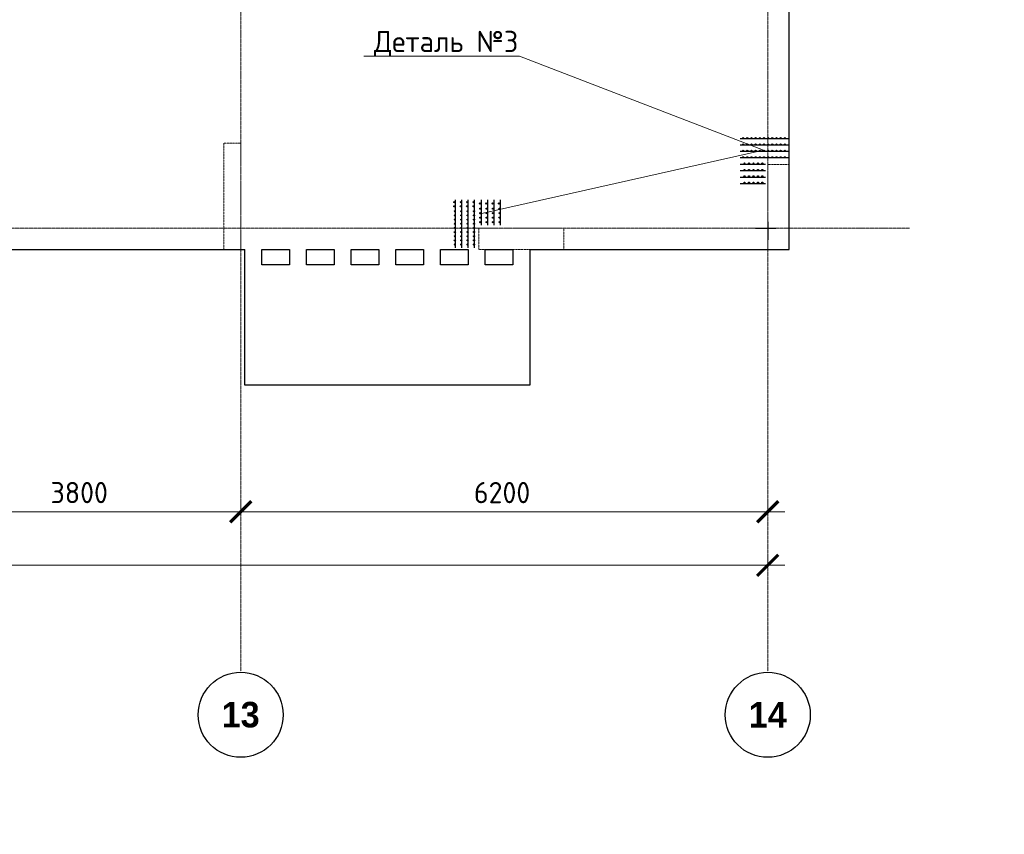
# Model space of a CAD drawing. Header units: millimetres. Extents: x -42044588 to 856694, y -806701 to 941911.
# Tile 745 of 1056: x 237310 to 248893, y -289398 to -279809. Entities that reach past the tile are written whole.
import ezdxf
from ezdxf import colors
from ezdxf.entities.mleader import LeaderData, LeaderLine
from ezdxf.math import Vec2, Vec3

# ---------------------------------------------------------------- set-up
doc = ezdxf.new("R2010")
doc.units = ezdxf.units.MM
for name, pattern in [('______5', [1100, 800, -100, 100, -100]), ('DASHED', [7, 5, -2, 0]), ('осевая', [50.8, 31.75, -6.35, 6.35, -6.35])]:
    doc.linetypes.add(name, pattern=pattern)
doc.layers.add('0 @ 100', color=7, linetype='Continuous')
for name, color, linetype, lineweight in [('907Сл Осевые', 1, 'Continuous', 0), ('Оси', 40, '______5', 18), ('осн.сетка', 4, 'Continuous', 60), ('Перекрытие ж_бетон', 1, 'Continuous', 30), ('подоснова', 151, 'Continuous', 5), ('размер', 1, 'Continuous', 25), ('РАЗМЕРЫ', 1, 'Continuous', 9)]:
    doc.layers.add(name, color=color, linetype=linetype, lineweight=lineweight)
doc.layers.add('Колонна_ бетон', color=7, linetype='Continuous', lineweight=50, true_color=0xb4b496)
doc.styles.add('Century Gothic', font='GOTHIC.TTF')
doc.styles.add('GOST-2.304_Type-B', font='GOST_Common.ttf')
doc.styles.add('ГОСТ', font='GOST_Common.ttf')
doc.dimstyles.new('СПДС', dxfattribs={"dimscale": 100, "dimtxt": 2.5, "dimasz": 2, "dimexe": 1.25, "dimexo": 0, "dimtad": 1, "dimdec": 0, "dimrnd": 5, "dimtxsty": 'GOST-2.304_Type-B', "dimblk": 'ARCHTICK', "dimcen": 2.5, "dimdle": 2, "dimclrd": 1, "dimclre": 1, "dimclrt": 1, "dimadec": 0, "dimazin": 2, "dimtfac": 0.75, "dimtdec": 0, "dimtmove": 1, "dimatfit": 3, "dimfxl": 0, "dimtolj": 1, "dimarcsym": 0})

# ---------------------------------------------------------------- blocks, each defined once
blk = doc.blocks.new('_ArchTick')
at = {"color": 0, "linetype": 'ByBlock', "const_width": 0.15}
blk.add_lwpolyline([(-0.5, -0.5), (0.5, 0.5)], dxfattribs=at)
blk = doc.blocks.new('*D6710')
at = {"color": 1, "lineweight": -2, "transparency": 16777216}
for p, q in [((-85705, -346670), (-85705, -346545)), ((-38905, -346670), (-38905, -346545)), ((-85905, -346670), (-38705, -346670))]:
    blk.add_line(p, q, dxfattribs=at)
at = {"layer": 'DEFPOINTS', "color": 0, "transparency": 16777216}
for p in [(-85705, -346670), (-38905, -346670), (-38905, -346670)]:
    blk.add_point(p, dxfattribs=at)
at = {"color": 1, "lineweight": -2, "transparency": 16777216, "xscale": 250, "yscale": 250, "zscale": 250, "rotation": 180}
blk.add_blockref('_ArchTick', (-85705, -346670), dxfattribs=at)
at = {"color": 1, "lineweight": -2, "transparency": 16777216, "xscale": 250, "yscale": 250, "zscale": 250}
blk.add_blockref('_ArchTick', (-38905, -346670), dxfattribs=at)
at = {"color": 1, "transparency": 16777216, "insert": (-67487, -346445), "char_height": 250, "width": 104166.67, "attachment_point": 5, "style": 'GOST-2.304_Type-B'}
blk.add_mtext('\\A1;46800', dxfattribs=at)
blk = doc.blocks.new('NSY101')
at = {"color": 0, "linetype": 'ByBlock', "lineweight": -2}
blk.add_circle((0, 0), 50, dxfattribs=at)
blk = doc.blocks.new('СЛОЖНЫЙ_ОБЪЕКТ_40')
at = {"layer": 'Оси', "color": 16, "linetype": 'Continuous', "lineweight": 25, "transparency": 33554687, "xscale": 9.999999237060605, "yscale": 9.999999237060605, "zscale": 9.999999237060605}
blk.add_blockref('NSY101', (45313, -43009), dxfattribs=at)
at = {"layer": 'Оси', "color": 16, "linetype": 'Continuous', "lineweight": 25, "transparency": 33554687, "insert": (45313, -43009), "char_height": 300, "width": 620, "attachment_point": 5, "style": 'Century Gothic'}
blk.add_mtext('\\A1;{\\fCentury Gothic|i0|b1;\\H300.000000;\\W1.000000;\\C16;13}\\P', dxfattribs=at)
blk = doc.blocks.new('СЛОЖНЫЙ_ОБЪЕКТ_41')
at = {"layer": 'Оси', "color": 16, "linetype": 'Continuous', "lineweight": 25, "transparency": 33554687, "xscale": 9.999999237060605, "yscale": 9.999999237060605, "zscale": 9.999999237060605}
blk.add_blockref('NSY101', (51513, -43009), dxfattribs=at)
at = {"layer": 'Оси', "color": 16, "linetype": 'Continuous', "lineweight": 25, "transparency": 33554687, "insert": (51513, -43009), "char_height": 300, "width": 620, "attachment_point": 5, "style": 'Century Gothic'}
blk.add_mtext('\\A1;{\\fCentury Gothic|i0|b1;\\H300.000000;\\W1.000000;\\C16;14}\\P', dxfattribs=at)
blk = doc.blocks.new('*D6727')
at = {"color": 1, "lineweight": -2, "transparency": 16777216}
for p, q in [((-48904.71808, -346038.91005), (-48904.71808, -345913.91005)), ((-45104.71808, -346038.91005), (-45104.71808, -345913.91005)), ((-49104.71808, -346038.91005), (-44904.71808, -346038.91005))]:
    blk.add_line(p, q, dxfattribs=at)
at = {"layer": 'DEFPOINTS', "color": 0, "transparency": 16777216}
for p in [(-48904.71808, -346038.91005), (-45104.71808, -346038.91005), (-45104.71808, -346038.91005)]:
    blk.add_point(p, dxfattribs=at)
at = {"color": 1, "lineweight": -2, "transparency": 16777216, "xscale": 250, "yscale": 250, "zscale": 250, "rotation": 180}
blk.add_blockref('_ArchTick', (-48904.71808, -346038.91005), dxfattribs=at)
at = {"color": 1, "lineweight": -2, "transparency": 16777216, "xscale": 250, "yscale": 250, "zscale": 250}
blk.add_blockref('_ArchTick', (-45104.71808, -346038.91005), dxfattribs=at)
at = {"color": 1, "transparency": 16777216, "insert": (-47004.71808, -345813.91005), "char_height": 250, "width": 83333.3333333, "attachment_point": 5, "style": 'GOST-2.304_Type-B'}
blk.add_mtext('\\A1;3800', dxfattribs=at)
blk = doc.blocks.new('*D6728')
at = {"color": 1, "lineweight": -2, "transparency": 16777216}
for p, q in [((-45105, -346039), (-45105, -345914)), ((-38905, -346039), (-38905, -345914)), ((-45305, -346039), (-38705, -346039))]:
    blk.add_line(p, q, dxfattribs=at)
at = {"layer": 'DEFPOINTS', "color": 0, "transparency": 16777216}
for p in [(-45105, -346039), (-38905, -346039), (-38905, -346039)]:
    blk.add_point(p, dxfattribs=at)
at = {"color": 1, "lineweight": -2, "transparency": 16777216, "xscale": 250, "yscale": 250, "zscale": 250, "rotation": 180}
blk.add_blockref('_ArchTick', (-45105, -346039), dxfattribs=at)
at = {"color": 1, "lineweight": -2, "transparency": 16777216, "xscale": 250, "yscale": 250, "zscale": 250}
blk.add_blockref('_ArchTick', (-38905, -346039), dxfattribs=at)
at = {"color": 1, "transparency": 16777216, "insert": (-42030, -345814), "char_height": 250, "width": 83333.33, "attachment_point": 5, "style": 'GOST-2.304_Type-B'}
blk.add_mtext('\\A1;6200', dxfattribs=at)
blk = doc.blocks.new('подложка стн 1-го этажа')
at = {"layer": 'Колонна_ бетон', "color": 252, "linetype": 'DASHED', "lineweight": 0, "ltscale": 0.5, "true_color": 0x939598, "transparency": 33554687}
for p, q in [((54844, 9712, -200), (54844, 9712, -200)), ((55094, 9462, -200), (55094, 9462, -200))]:
    blk.add_line(p, q, dxfattribs=at)
for points, elevation in [([(48444, 10712), (48644, 10712), (48644, 9462), (48444, 9462)], -560), ([(54844, 10462), (55094, 10462), (55094, 9462), (54844, 9462)], -360), ([(51444, 9712), (52444, 9712), (52444, 9462), (51444, 9462)], -360)]:
    blk.add_lwpolyline(points, close=True, dxfattribs=dict(at, elevation=elevation))
blk = doc.blocks.new('отв +6900')
for p, q in [((-219204, -184619), (-218966, -184619)), ((-219061, -184544), (-219061, -184758))]:
    blk.add_line(p, q)
blk = doc.blocks.new('_None')
blk = doc.blocks.new('оси блок 2')
at = {"layer": 'Оси', "color": 16, "linetype": 'осевая', "lineweight": 0, "ltscale": 0.25, "transparency": 33554687}
for p, q in [((-45104.7, -322543), (-45104.7, -347914.1)), ((-38904.7, -322543), (-38904.7, -347914.1)), ((-89822.3, -342701.3), (-37238.5, -342701.3))]:
    blk.add_line(p, q, dxfattribs=at)
at = {"layer": 'Оси', "color": 16, "linetype": 'Continuous', "lineweight": 25, "transparency": 33554687}
for name in ['СЛОЖНЫЙ_ОБЪЕКТ_40', 'СЛОЖНЫЙ_ОБЪЕКТ_41']:
    blk.add_blockref(name, (-90418.2, -305420.5), dxfattribs=at)
for base, p1, p2, picture, middle in [((-45104.7, -346038.9), (-48904.7, -346038.9), (-45104.7, -346038.9), '*D6727', (-47004.7, -346038.9)), ((-38904.7, -346038.9), (-45104.7, -346038.9), (-38904.7, -346038.9), '*D6728', (-42029.9, -346038.9)), ((-38904.7, -346670.2), (-85704.7, -346670.2), (-38904.7, -346670.2), '*D6710', (-67487.3, -346670.2))]:
    dim = blk.add_linear_dim(base=base, p1=p1, p2=p2, dimstyle='СПДС', override={"dimgap": 1})
    dim.commit()
    dim.dimension.update_dxf_attribs({"geometry": picture, "text_midpoint": middle, "dimtype": 160})

msp = doc.modelspace()

# ---------------------------------------------------------------- linework, layer by layer
at = {"layer": '907Сл Осевые'}
for p, q in [((246237.008, -282263.151), (245925.152, -282263.151)), ((246015.574, -282262.648), (246166.741, -282262.648)), ((246109.803, -282166.525, 200), (246109.803, -282439.927, 200)), ((246110.078, -282161.627), (246110.078, -282326.399))]:
    msp.add_line(p, q, dxfattribs=at)
at = {"layer": 'осн.сетка', "color": 3, "lineweight": 25, "ltscale": 100}
for points in [[(246350.139, -281210.562), (245784.623, -281210.562)], [(246350.139, -281285.562), (245784.623, -281285.562)], [(246350.139, -281360.562), (245784.623, -281360.562)], [(246350.139, -281435.562), (245784.623, -281435.562)], [(245784.319, -281510.562), (246084.319, -281510.562)], [(245784.319, -281585.562), (246084.319, -281585.562)], [(245784.319, -281660.562), (246084.319, -281660.562)], [(245784.319, -281735.562), (246084.319, -281735.562)], [(242436.726, -282494.855), (242436.726, -281929.34)], [(242511.726, -282494.855), (242511.726, -281929.34)], [(242586.726, -282494.855), (242586.726, -281929.34)], [(242661.726, -282494.855), (242661.726, -281929.34)], [(242736.726, -281929.035), (242736.726, -282229.035)], [(242811.726, -281929.035), (242811.726, -282229.035)], [(242886.726, -281929.035), (242886.726, -282229.035)], [(242961.726, -281929.035), (242961.726, -282229.035)]]:
    msp.add_lwpolyline(points, dxfattribs=at)
at = {"layer": 'Перекрытие ж_бетон'}
for p, q in [((239959.946, -284112.647), (239959.946, -282512.648)), ((243309.945, -282512.648), (243309.945, -284112.647)), ((243309.945, -284112.647), (239959.946, -284112.647))]:
    msp.add_line(p, q, dxfattribs=at)
msp.add_lwpolyline([(243309.945, -282512.648), (246359.945, -282512.648), (246359.945, -265612.648), (236309.945, -265612.648), (236309.945, -265612.648), (232959.945, -265612.648), (232959.945, -265612.648), (231159.945, -265612.648)], dxfattribs=at)
at = {"layer": 'Перекрытие ж_бетон', "elevation": 360}
msp.add_lwpolyline([(226359.945, -282512.648), (234560.109, -282512.648), (234560.112, -282512.648), (237910.111, -282512.648), (237910.111, -282512.648), (239959.945, -282512.648)], dxfattribs=at)
at = {"layer": 'Перекрытие ж_бетон'}
msp.add_lwpolyline([(240484.945, -282692.603), (240159.945, -282692.603), (240159.175, -282512.613), (240484.175, -282512.613)], close=True, dxfattribs=at)
for points, elevation in [([(240485.145, -282692.648), (240160.145, -282692.648), (240160.145, -282512.648), (240485.145, -282512.648)], -0.053), ([(241010.025, -282692.603), (240685.025, -282692.603), (240684.255, -282512.613), (241009.255, -282512.613)], -0.089), ([(241010.052, -282692.648), (240685.052, -282692.648), (240685.052, -282512.648), (241010.052, -282512.648)], 0.018), ([(241534.919, -282692.603), (241209.919, -282692.603), (241209.149, -282512.613), (241534.149, -282512.613)], 0.018), ([(241535.119, -282692.648), (241210.119, -282692.648), (241210.119, -282512.648), (241535.119, -282512.648)], -0.053), ([(242059.999, -282692.603), (241734.999, -282692.603), (241734.229, -282512.613), (242059.229, -282512.613)], -0.071), ([(242060.025, -282692.648), (241735.025, -282692.648), (241735.025, -282512.648), (242060.025, -282512.648)], 0.053), ([(242584.892, -282692.603), (242259.892, -282692.603), (242259.122, -282512.613), (242584.122, -282512.613)], -0.071), ([(242585.012, -282692.648), (242260.012, -282692.648), (242260.012, -282512.648), (242585.012, -282512.648)], 0.071), ([(243109.189, -282692.588), (242784.109, -282692.639), (242784.109, -282512.613), (243109.109, -282512.613)], 0.071), ([(243109.998, -282692.648), (242784.998, -282692.648), (242784.998, -282512.648), (243109.998, -282512.648)], 0.089)]:
    msp.add_lwpolyline(points, close=True, dxfattribs=dict(at, elevation=elevation))
at = {"layer": 'размер', "lineweight": 25, "ltscale": 2}
for centre, radius in [((245820.62, -281202.718), 6.3), ((245869.62, -281202.718), 6.3), ((245918.62, -281202.718), 6.3), ((245967.62, -281202.718), 6.3), ((246016.62, -281202.718), 6.3), ((246065.62, -281202.718), 6.3), ((246114.62, -281202.718), 6.3), ((246163.62, -281202.718), 6.3), ((246212.62, -281202.718), 6.3), ((246261.62, -281202.718), 6.3), ((246310.62, -281202.718), 6.3), ((245820.62, -281277.718), 6.3), ((245820.62, -281352.718), 6.3), ((245869.62, -281277.718), 6.3), ((245869.62, -281352.718), 6.3), ((245918.62, -281277.718), 6.3), ((245918.62, -281352.718), 6.3), ((245967.62, -281277.718), 6.3), ((245967.62, -281352.718), 6.3), ((246016.62, -281277.718), 6.3), ((246016.62, -281352.718), 6.3), ((246065.62, -281277.718), 6.3), ((246065.62, -281352.718), 6.3), ((246114.62, -281277.718), 6.3), ((246114.62, -281352.718), 6.3), ((246163.62, -281277.718), 6.3), ((246163.62, -281352.718), 6.3), ((246212.62, -281277.718), 6.3), ((246212.62, -281352.718), 6.3), ((246261.62, -281277.718), 6.3), ((246261.62, -281352.718), 6.3), ((246310.62, -281277.718), 6.3), ((246310.62, -281352.718), 6.3), ((245820.62, -281427.718), 6.3), ((245869.62, -281427.718), 6.3), ((245918.62, -281427.718), 6.3), ((245967.62, -281427.718), 6.3), ((246016.62, -281427.718), 6.3), ((246065.62, -281427.718), 6.3), ((246114.62, -281427.718), 6.3), ((246163.62, -281427.718), 6.3), ((246212.62, -281427.718), 6.3), ((246261.62, -281427.718), 6.3), ((246310.62, -281427.718), 6.3), ((245836.819, -281502.158), 6.75), ((245836.819, -281577.158), 6.75), ((245889.319, -281502.158), 6.75), ((245889.319, -281577.158), 6.75), ((245941.819, -281502.158), 6.75), ((245941.819, -281577.158), 6.75), ((245994.319, -281502.158), 6.75), ((245994.319, -281577.158), 6.75), ((246046.819, -281502.158), 6.75), ((246046.819, -281577.158), 6.75), ((245836.819, -281652.158), 6.75), ((245889.319, -281652.158), 6.75), ((245941.819, -281652.158), 6.75), ((245994.319, -281652.158), 6.75), ((246046.819, -281652.158), 6.75), ((245836.819, -281727.158), 6.75), ((245889.319, -281727.158), 6.75), ((245941.819, -281727.158), 6.75), ((245994.319, -281727.158), 6.75), ((246046.819, -281727.158), 6.75), ((242422.905, -281956.465), 6.3), ((242422.905, -282005.465), 6.3), ((242497.905, -281956.465), 6.3), ((242497.905, -282005.465), 6.3), ((242572.905, -281956.465), 6.3), ((242572.905, -282005.465), 6.3), ((242647.905, -281956.465), 6.3), ((242647.905, -282005.465), 6.3), ((242722.345, -281972.664), 6.75), ((242728.322, -282034.035), 6.75), ((242797.345, -281972.664), 6.75), ((242803.322, -282034.035), 6.75), ((242872.345, -281972.664), 6.75), ((242878.322, -282034.035), 6.75), ((242947.345, -281972.664), 6.75), ((242953.322, -282034.035), 6.75), ((242428.882, -282063.337), 6.3), ((242428.882, -282112.337), 6.3), ((242428.882, -282161.337), 6.3), ((242503.882, -282063.337), 6.3), ((242503.882, -282112.337), 6.3), ((242503.882, -282161.337), 6.3), ((242578.882, -282063.337), 6.3), ((242578.882, -282112.337), 6.3), ((242578.882, -282161.337), 6.3), ((242653.882, -282063.337), 6.3), ((242653.882, -282112.337), 6.3), ((242653.882, -282161.337), 6.3), ((242728.322, -282086.535), 6.75), ((242728.322, -282139.035), 6.75), ((242803.322, -282086.535), 6.75), ((242803.322, -282139.035), 6.75), ((242878.322, -282086.535), 6.75), ((242878.322, -282139.035), 6.75), ((242953.322, -282086.535), 6.75), ((242953.322, -282139.035), 6.75), ((242428.882, -282210.337), 6.3), ((242428.882, -282259.337), 6.3), ((242503.882, -282210.337), 6.3), ((242503.882, -282259.337), 6.3), ((242578.882, -282210.337), 6.3), ((242578.882, -282259.337), 6.3), ((242653.882, -282210.337), 6.3), ((242653.882, -282259.337), 6.3), ((242728.322, -282191.535), 6.75), ((242803.322, -282191.535), 6.75), ((242878.322, -282191.535), 6.75), ((242953.322, -282191.535), 6.75), ((242428.882, -282308.337), 6.3), ((242428.882, -282357.337), 6.3), ((242503.882, -282308.337), 6.3), ((242503.882, -282357.337), 6.3), ((242578.882, -282308.337), 6.3), ((242578.882, -282357.337), 6.3), ((242653.882, -282308.337), 6.3), ((242653.882, -282357.337), 6.3), ((242428.882, -282406.337), 6.3), ((242428.882, -282455.337), 6.3), ((242503.882, -282406.337), 6.3), ((242503.882, -282455.337), 6.3), ((242578.882, -282406.337), 6.3), ((242578.882, -282455.337), 6.3), ((242653.882, -282406.337), 6.3), ((242653.882, -282455.337), 6.3)]:
    msp.add_circle(centre, radius, dxfattribs=at)

# ---------------------------------------------------------------- block references
for name, p in [('подложка стн 1-го этажа', (191266.023, -291974.443, 560)), ('отв +6900', (465170.852, -97643.55, 200))]:
    msp.add_blockref(name, p)
at = {"layer": 'РАЗМЕРЫ'}
msp.add_blockref('оси блок 2', (285014.663, 60438.674), dxfattribs=at)

# ---------------------------------------------------------------- texts
at = {"layer": '0 @ 100', "char_height": 300, "width": 18500, "attachment_point": 1, "style": 'ГОСТ'}
for s, insert in [('\\pi-900,l900,t900;{\\C7;1.^IАрмирование монолитной плиты  состоит из основного армирования ∅10 А500С с шагом  200х200мм  в нижней зоне, основного армирования ∅10 А500С с шагом  200х200мм  в  верхней зоне и дополнительного армирования, указанного на схемах армирования.\\P2.^IАрмирование плиты предусмотрено отдельными  стержнями заводской длины по осям Х и Y. При недостатке заводской длины стержней для армирования плиты, стыки стержней осуществлять внахлестку без  сварки. Стыки арматуры внахлестку должны располагаться вразбежку (через шаг). См. деталь стыковки арматуры.\\P3.^IВерхнюю и нижнюю арматуру вязать вязальной проволокой через пересечение.  Стержни основной и дополнительной арматуры укладывать в соответствии с сечениями .\\P4.^IПо периметру плиты и у отверстий  у концов основной арматуры устанавливать П-образные элементы Ск1.\\P5.^IПозиции со знаком "*" укладываются с шагом 100 мм\\P6.^IДля фиксации в проектном положении стержней верхней сетки устанавливать фиксаторы Ф1 с шагом 600х600мм.\\P7.^IДиаметр оправки стержня при d<20мм - 5d, при d≥20мм - 8d\\P8.^IКаркасы поперечного армирования устанавливаются до начала устройство верхней сетки армирования.\\P9.^IОбрамления отверстий см. лист 8. В местах расположения отверстий осуществить прерывания основной и дополнительной сеток арматуры. Отверстия обрамляются двумя стержнями арматуры, расход стали на обрамление учтен на листе 25.\\P10.^IПроемы размерами до 300х300 допускается выполнять по месту методом алмазного бурения.}', (164490.226, -237072.641)), ('\\pi-900,l900,t900;{\\C7;1.^IАрмирование монолитной плиты  состоит из основного армирования ∅10 А500С с шагом  200х200мм  в нижней зоне, основного армирования ∅10 А500С с шагом  200х200мм  в  верхней зоне и дополнительного армирования, указанного на схемах армирования.\\P2.^IАрмирование плиты предусмотрено отдельными  стержнями заводской длины по осям Х и Y. При недостатке заводской длины стержней для армирования плиты, стыки стержней осуществлять внахлестку без  сварки. Стыки арматуры внахлестку должны располагаться вразбежку (через шаг). См. деталь стыковки арматуры.\\P3.^IВерхнюю и нижнюю арматуру вязать вязальной проволокой через пересечение.  Стержни основной и дополнительной арматуры укладывать в соответствии с сечениями .\\P4.^IПо периметру плиты и у отверстий  у концов основной арматуры устанавливать П-образные элементы Ск1.\\P5.^IПозиции со знаком "*" укладываются с шагом 100 мм\\P6.^IДля фиксации в проектном положении стержней верхней сетки устанавливать фиксаторы Ф1 с шагом 600х600мм.\\P7.^IДиаметр оправки стержня при d<20мм - 5d, при d≥20мм - 8d\\P8.^IКаркасы поперечного армирования устанавливаются до начала устройство верхней сетки армирования.\\P9.^IОбрамления отверстий см. лист 8. В местах расположения отверстий осуществить прерывания основной и дополнительной сеток арматуры. Отверстия обрамляются двумя стержнями арматуры, расход стали на обрамление учтен на листе 25.\\P10.^IПроемы размерами до 300х300 допускается выполнять по месту методом алмазного бурения.}', (67549.049, -238408.446)), ('\\pi-900,l900,t900;{\\C7;1.^IАрмирование монолитной плиты  состоит из основного армирования ∅10 А500С с шагом  200х200мм  в нижней зоне, основного армирования ∅10 А500С с шагом  200х200мм  в  верхней зоне и дополнительного армирования, указанного на схемах армирования.\\P2.^IАрмирование плиты предусмотрено отдельными  стержнями заводской длины по осям Х и Y. При недостатке заводской длины стержней для армирования плиты, стыки стержней осуществлять внахлестку без  сварки. Стыки арматуры внахлестку должны располагаться вразбежку (через шаг). См. деталь стыковки арматуры.\\P3.^IВерхнюю и нижнюю арматуру вязать вязальной проволокой через пересечение.  Стержни основной и дополнительной арматуры укладывать в соответствии с сечениями .\\P4.^IПо периметру плиты и у отверстий  у концов основной арматуры устанавливать П-образные элементы Ск1.\\P5.^IПозиции со знаком "*" укладываются с шагом 100 мм\\P6.^IДля фиксации в проектном положении стержней верхней сетки устанавливать фиксаторы Ф1 с шагом 600х600мм.\\P7.^IДиаметр оправки стержня при d<20мм - 5d, при d≥20мм - 8d\\P8.^IКаркасы поперечного армирования устанавливаются до начала устройство верхней сетки армирования.\\P9.^IОбрамления отверстий см. лист 8. В местах расположения отверстий осуществить прерывания основной и дополнительной сеток арматуры. Отверстия обрамляются двумя стержнями арматуры, расход стали на обрамление учтен на листе 30.\\P10.^IПроемы размерами до 300х300 допускается выполнять по месту методом алмазного бурения.}', (69670.952, -281999.868)), ('\\pi-900,l900,t900;{\\C7;1.^IАрмирование монолитной плиты  состоит из основного армирования ∅10 А500С с шагом  200х200мм  в нижней зоне, основного армирования ∅10 А500С с шагом  200х200мм  в  верхней зоне и дополнительного армирования, указанного на схемах армирования.\\P2.^IАрмирование плиты предусмотрено отдельными  стержнями заводской длины по осям Х и Y. При недостатке заводской длины стержней для армирования плиты, стыки стержней осуществлять внахлестку без  сварки. Стыки арматуры внахлестку должны располагаться вразбежку (через шаг). См. деталь стыковки арматуры.\\P3.^IВерхнюю и нижнюю арматуру вязать вязальной проволокой через пересечение.  Стержни основной и дополнительной арматуры укладывать в соответствии с сечениями .\\P4.^IПо периметру плиты и у отверстий  у концов основной арматуры устанавливать П-образные элементы Ск1.\\P5.^IПозиции со знаком "*" укладываются с шагом 100 мм\\P6.^IДля фиксации в проектном положении стержней верхней сетки устанавливать фиксаторы Ф1 с шагом 600х600мм.\\P7.^IДиаметр оправки стержня при d<20мм - 5d, при d≥20мм - 8d\\P8.^IКаркасы поперечного армирования устанавливаются до начала устройство верхней сетки армирования.\\P9.^IОбрамления отверстий см. лист 8. В местах расположения отверстий осуществить прерывания основной и дополнительной сеток арматуры. Отверстия обрамляются двумя стержнями арматуры. Отверстия обрамляются двумя стержнями арматуры  см. узел обрамления отверстий лист 8, расход стали на обрамление учтен на листе 30.\\P10.^IПроемы размерами до 300х300 допускается выполнять по месту методом алмазного бурения.}', (166430.924, -283713.436))]:
    msp.add_mtext(s, dxfattribs=dict(at, insert=insert))

# ---------------------------------------------------------------- leaders
at = {"layer": 'подоснова', "color": 2, "ltscale": 0.3}
ml = msp.add_multileader_mtext('Standard', dxfattribs=at)
ml.set_content('Деталь №3', color=2, style='GOST-2.304_Type-B')
ml.set_leader_properties(color=256, linetype='ByLayer', lineweight=15)
ml.set_arrow_properties(name='NONE')
ml.build(insert=Vec2(0, 0))
ml.multileader.update_dxf_attribs({"text_left_attachment_type": 6, "text_right_attachment_type": 6, "dogleg_length": 0.1, "arrow_head_size": 18})
ctx = ml.context
ctx.base_point, ctx.char_height, ctx.arrow_head_size, ctx.landing_gap_size, ctx.plane_origin = Vec3(241462.727, -280240.099), 250, 18, 20, Vec3(246146.874, -269699.507)
ctx.left_attachment, ctx.right_attachment, ctx.text_align_type = 6, 6, 1
notes = []
notes.append((ctx, [(0, (1, 1, 0), (243188.433, -280240.099), (-1, 0), 0.1, [(1, [(242726.447, -282092.911), (246059.56, -281345.406)], 0, [])])]))
ctx.mtext.insert, ctx.mtext.alignment, ctx.mtext.flow_direction = Vec3(242325.53, -279940.099), 2, 5
for ctx, leaders in notes:
    for number, flags, end, landing, length, lines in leaders:
        leader = LeaderData()
        leader.index, (leader.has_last_leader_line, leader.has_dogleg_vector, leader.attachment_direction) = number, flags
        leader.last_leader_point, leader.dogleg_vector, leader.dogleg_length = Vec3(end), Vec3(landing), length
        for number, points, colour, breaks in lines:
            line = LeaderLine()
            line.index, line.vertices, line.color, line.breaks = number, Vec3.list(points), colors.encode_raw_color(colour), breaks
            leader.lines.append(line)
        ctx.leaders.append(leader)

doc.saveas('drawing.dxf')
